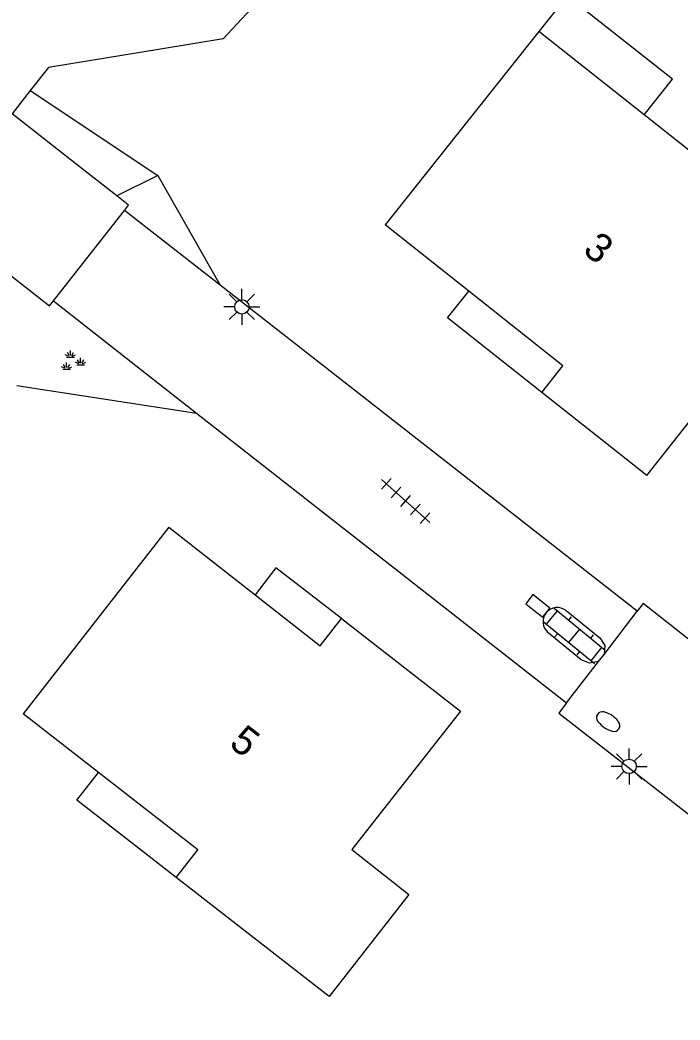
# Model space of a CAD drawing. Extents: x 131000 to 133013, y 393000 to 396501.
# Drawn here: x 131492.62 to 131515.59, y 395508.41 to 395543.18 of the extents above; entities that cross this region are included whole.
import ezdxf

# ---------------------------------------------------------------- set-up
doc = ezdxf.new("R2010")
doc.units = 0
for name, color, linetype in [('gg-anno-huisnummerreeks BGT', 7, 'Continuous'), ('gg-bbg-gedigitaliseerde bebouwing', 7, 'Continuous'), ('gg-bbg-hoofdgebouw', 7, 'Continuous'), ('gg-bbg-luifel en loopbrug', 7, 'Continuous'), ('gg-knt-BGT kruinlijn', 7, 'Continuous'), ('gg-knt-verharding', 7, 'Continuous'), ('gg-kntw-beschoeiing', 7, 'Continuous'), ('gg-kwrk-kunstwerk niveau 01', 7, 'Continuous'), ('gt-grn-groengrens', 7, 'Continuous'), ('gt-grn-vlakafsluiter', 7, 'Continuous'), ('gt-symb-brandkraan', 7, 'Continuous'), ('gt-symb-groenvak', 7, 'Continuous'), ('gt-symb-klinker verharding', 7, 'Continuous'), ('gt-symb-kolk', 7, 'Continuous'), ('gt-symb-lichtmast', 7, 'Continuous'), ('gt-symb-tegel verharding', 7, 'Continuous')]:
    doc.layers.add(name, color=color, linetype=linetype)

# ---------------------------------------------------------------- blocks, each defined once
blk = doc.blocks.new('gt0-KL1')
at = {"layer": 'gt-symb-klinker verharding'}
for p, q in [((-0.5, 0.3), (-0.5, 0.45)), ((0.5, 0.3), (0.5, 0.45)), ((-1.15, 0.3), (1.15, 0.3)), ((-1, -0.3), (-1, 0.3)), ((0, -0.3), (0, 0.3)), ((1, -0.3), (1, 0.3)), ((-1.15, -0.3), (1.15, -0.3)), ((-0.5, -0.45), (-0.5, -0.3)), ((0.5, -0.45), (0.5, -0.3))]:
    blk.add_line(p, q, dxfattribs=at)
blk = doc.blocks.new('gt0-BR')
at = {"layer": 'gt-symb-brandkraan'}
for centre, radius, start, end in [((-0.244, 0), 0.206, 107.5669, 252.4331), ((0.599, -2.664), 3, 106.892, 107.5669), ((0, -0.691), 0.938, 73.108, 106.892), ((-0.599, -2.664), 3, 72.4331, 73.108), ((0.244, 0), 0.206, 287.567, 72.4331), ((0.599, 2.664), 3, 252.4331, 253.108), ((0, 0.691), 0.938, 253.108, 286.8921), ((-0.599, 2.664), 3, 286.8921, 287.567)]:
    blk.add_arc(centre, radius, start, end, dxfattribs=at)
blk = doc.blocks.new('gt0-LMAST')
at = {"layer": 'gt-symb-lichtmast'}
for p, q in [((-0.182, 0.173), (-0.447, 0.438)), ((-0.005, 0.246), (-0.005, 0.621)), ((0.172, 0.173), (0.437, 0.438)), ((-0.255, -0.004), (-0.63, -0.004)), ((-0.182, -0.181), (-0.447, -0.446)), ((-0.005, -0.254), (-0.005, -0.629)), ((0.437, -0.446), (0.172, -0.181)), ((0.245, -0.004), (0.62, -0.004))]:
    blk.add_line(p, q, dxfattribs=at)
blk.add_circle((-0.005, -0.004), 0.25, dxfattribs=at)
blk = doc.blocks.new('gt0-KOLK')
at = {"layer": 'gt-symb-kolk'}
blk.add_lwpolyline([(0, 0), (0.375, 0), (0.375, 0.4), (-0.375, 0.4), (-0.375, 0), (0, 0)], dxfattribs=at)
blk = doc.blocks.new('gt0-TEG1')
at = {"layer": 'gt-symb-tegel verharding'}
for p, q in [((-1.125, 0), (1.125, 0)), ((-0.9, -0.25), (-0.9, 0.25)), ((-0.45, -0.25), (-0.45, 0.25)), ((0, -0.25), (0, 0.25)), ((0.45, -0.25), (0.45, 0.25)), ((0.9, -0.25), (0.9, 0.25))]:
    blk.add_line(p, q, dxfattribs=at)
blk = doc.blocks.new('gt0-GRVAK')
at = {"layer": 'gt-symb-groenvak'}
for p, q in [((-0.047, 0.214), (-0.047, 0.393)), ((-0.11, 0.189), (-0.228, 0.24)), ((-0.182, 0.153), (0.088, 0.153)), ((-0.091, 0.211), (-0.156, 0.322)), ((-0.004, 0.211), (0.061, 0.322)), ((0.015, 0.189), (0.133, 0.24)), ((0.262, -0.052), (0.197, 0.059)), ((0.305, -0.049), (0.305, 0.13)), ((0.349, -0.052), (0.414, 0.059)), ((-0.245, -0.228), (-0.363, -0.177)), ((-0.318, -0.264), (-0.047, -0.264)), ((-0.226, -0.206), (-0.291, -0.095)), ((-0.183, -0.203), (-0.183, -0.024)), ((-0.139, -0.206), (-0.074, -0.095)), ((-0.12, -0.228), (-0.002, -0.177)), ((0.243, -0.074), (0.125, -0.023)), ((0.17, -0.11), (0.441, -0.11)), ((0.368, -0.074), (0.486, -0.023))]:
    blk.add_line(p, q, dxfattribs=at)

msp = doc.modelspace()

# ---------------------------------------------------------------- linework, layer by layer
at = {"layer": 'gg-bbg-gedigitaliseerde bebouwing'}
for p, q in [((131510.67, 395542.78), (131505.333, 395536.058)), ((131514.342, 395539.881), (131510.67, 395542.78))]:
    msp.add_line(p, q, dxfattribs=at)
msp.add_lwpolyline([(131514.426, 395527.337), (131520.5, 395535.02), (131514.342, 395539.881)], dxfattribs=at)
at = {"layer": 'gg-bbg-hoofdgebouw'}
for p, q in [((131508.237, 395533.755), (131505.333, 395536.058)), ((131514.426, 395527.337), (131510.781, 395530.224)), ((131497.798, 395525.54), (131492.735, 395519.051)), ((131497.798, 395525.54), (131500.799, 395523.19)), ((131495.348, 395517.02), (131492.735, 395519.051)), ((131503.383, 395509.227), (131498.056, 395513.363))]:
    msp.add_line(p, q, dxfattribs=at)
for points in [[(131510.781, 395530.224), (131511.513, 395531.156), (131508.237, 395533.755)], [(131500.799, 395523.19), (131503.065, 395521.415), (131503.812, 395522.365)], [(131503.812, 395522.365), (131507.944, 395519.143), (131504.169, 395514.334), (131506.15, 395512.776), (131503.383, 395509.227)], [(131498.056, 395513.363), (131498.808, 395514.33), (131495.348, 395517.02)]]:
    msp.add_lwpolyline(points, dxfattribs=at)
at = {"layer": 'gg-bbg-luifel en loopbrug'}
for points in [[(131514.342, 395539.881), (131515.323, 395541.12), (131511.656, 395544.025), (131510.67, 395542.78)], [(131510.781, 395530.224), (131507.499, 395532.824), (131508.237, 395533.755)], [(131503.812, 395522.365), (131501.528, 395524.132), (131500.799, 395523.19)], [(131498.056, 395513.363), (131494.595, 395516.05), (131495.348, 395517.02)]]:
    msp.add_lwpolyline(points, dxfattribs=at)
at = {"layer": 'gg-knt-BGT kruinlijn'}
msp.add_line((131497.415, 395537.779), (131495.99, 395537.064), dxfattribs=at)
at = {"layer": 'gg-knt-verharding'}
for p, q in [((131499.582, 395533.963), (131496.257, 395536.559)), ((131514.1, 395522.629), (131499.582, 395533.963)), ((131493.782, 395533.415), (131498.768, 395529.513)), ((131498.768, 395529.513), (131511.641, 395519.439)), ((131512.948, 395521.112), (131514.1, 395522.629)), ((131512.748, 395520.878), (131512.948, 395521.112)), ((131511.641, 395519.439), (131512.748, 395520.878))]:
    msp.add_line(p, q, dxfattribs=at)
for points in [[(131516.383, 395521.256), (131514.306, 395522.897), (131514.1, 395522.629)], [(131511.622, 395522.644), (131512.801, 395521.698), (131512.973, 395521.43), (131512.948, 395521.112)], [(131512.748, 395520.878), (131512.437, 395520.812), (131512.142, 395520.933), (131510.997, 395521.876)], [(131511.641, 395519.439), (131511.365, 395519.08), (131534.11, 395501.379)]]:
    msp.add_lwpolyline(points, dxfattribs=at)
msp.add_arc((131511.312, 395522.258), 0.495, 51.2697, 230.4528, dxfattribs=at)
at = {"layer": 'gg-kntw-beschoeiing'}
msp.add_line((131492.981, 395540.729), (131492.352, 395539.923), dxfattribs=at)
for points in [[(131507.371, 395550.755), (131499.695, 395542.524), (131497.51, 395542.169)], [(131497.51, 395542.169), (131493.61, 395541.536), (131492.981, 395540.729)]]:
    msp.add_lwpolyline(points, dxfattribs=at)
at = {"layer": 'gg-kwrk-kunstwerk niveau 01'}
for p, q in [((131494.728, 395538.056), (131492.352, 395539.923)), ((131495.99, 395537.064), (131494.728, 395538.056)), ((131493.782, 395533.415), (131496.257, 395536.559))]:
    msp.add_line(p, q, dxfattribs=at)
for points in [[(131496.257, 395536.559), (131496.401, 395536.741), (131495.99, 395537.064)], [(131492.032, 395534.509), (131493.645, 395533.241), (131493.782, 395533.415)]]:
    msp.add_lwpolyline(points, dxfattribs=at)
at = {"layer": 'gt-grn-groengrens'}
msp.add_line((131492.981, 395540.729), (131497.415, 395537.779), dxfattribs=at)
at = {"layer": 'gt-grn-vlakafsluiter'}
for p, q in [((131497.415, 395537.779), (131499.582, 395533.963)), ((131492.508, 395530.475), (131498.768, 395529.513))]:
    msp.add_line(p, q, dxfattribs=at)

# ---------------------------------------------------------------- block references
at = {"layer": 'gt-symb-brandkraan', "rotation": -33.70595653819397}
msp.add_blockref('gt0-BR', (131513.087, 395518.786), dxfattribs=at)
at = {"layer": 'gt-symb-groenvak'}
msp.add_blockref('gt0-GRVAK', (131494.425, 395531.301), dxfattribs=at)
at = {"layer": 'gt-symb-klinker verharding', "rotation": -39.4022412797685}
msp.add_blockref('gt0-KL1', (131511.908, 395521.767), dxfattribs=at)
at = {"layer": 'gt-symb-kolk', "rotation": -38.30199383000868}
msp.add_blockref('gt0-KOLK', (131510.517, 395522.653), dxfattribs=at)
at = {"layer": 'gt-symb-lichtmast'}
for p in [(131500.348, 395533.209), (131513.818, 395517.23)]:
    msp.add_blockref('gt0-LMAST', p, dxfattribs=at)
at = {"layer": 'gt-symb-tegel verharding', "rotation": -41.47170072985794}
msp.add_blockref('gt0-TEG1', (131506.04, 395526.456), dxfattribs=at)

# ---------------------------------------------------------------- texts
at = {"layer": 'gg-anno-huisnummerreeks BGT'}
for s, rotation, p in [('3', 321.6, (131512.163, 395535.107)), ('5', 322.1, (131499.857, 395517.947))]:
    msp.add_text(s, height=1, rotation=rotation, dxfattribs=at).set_placement(p)

doc.saveas('drawing.dxf')
